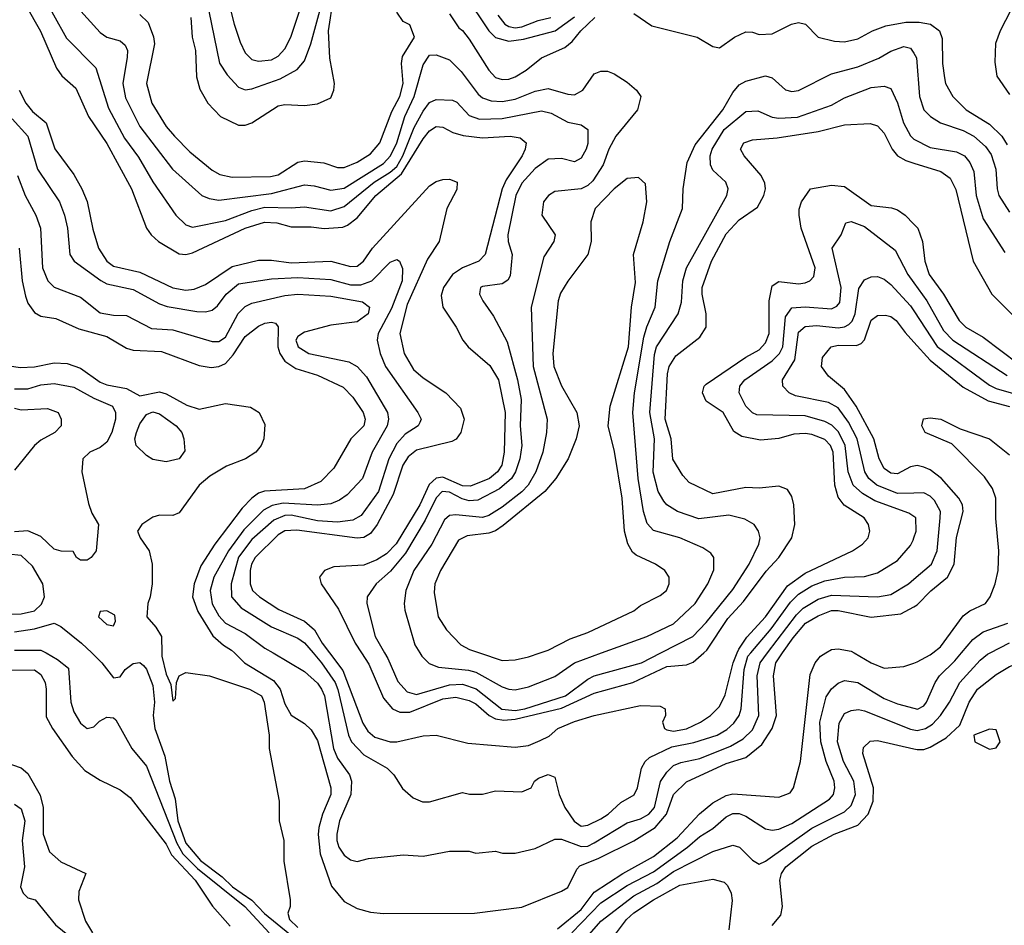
# Model space of a CAD drawing. Header units: inches. Extents: x 1793402 to 1900366, y 320852 to 470679.
# Tile 372 of 604: x 1857285 to 1860275, y 429173 to 431924. Entities that reach past the tile are written whole.
import ezdxf

# ---------------------------------------------------------------- set-up
doc = ezdxf.new("R2010")
doc.units = ezdxf.units.IN
doc.header["$MEASUREMENT"] = 0
for name, color, linetype in [('B8452', 7, 'Continuous'), ('B8453', 7, 'Continuous'), ('B8462', 7, 'Continuous'), ('B8463', 7, 'Continuous')]:
    doc.layers.add(name, color=color, linetype=linetype)

msp = doc.modelspace()

# ---------------------------------------------------------------- linework, layer by layer
at = {"layer": 'B8452', "color": 4}
for points, elevation in [([(1857365.3, 430000), (1857400.4, 429980.4), (1857433.7, 429953.7), (1857440.4, 429850), (1857450, 429821), (1857470, 429786.8), (1857490, 429770.8), (1857510, 429776), (1857527.2, 429792.8), (1857550, 429804.9), (1857570, 429802.8), (1857577.1, 429797.1), (1857625.5, 429710), (1857670, 429656), (1857762, 429422), (1857780.2, 429390), (1857825.7, 429345.7), (1857968.8, 429230), (1858043, 429150)], 288), ([(1857504.1, 430000), (1857534.8, 429970), (1857570, 429924), (1857590, 429927.3), (1857606, 429950), (1857630, 429967.7), (1857650, 429970.8), (1857661.6, 429961.6), (1857670, 429951), (1857690, 429901), (1857694.3, 429850), (1857690.3, 429810), (1857695.8, 429770), (1857726.3, 429686.3), (1857740.7, 429610), (1857757.1, 429557.1), (1857765.9, 429490), (1857790, 429422.6), (1857834.4, 429370), (1857900.2, 429320.2), (1857931.3, 429290), (1857990, 429249.3), (1858028.3, 429208.3), (1858106, 429146)], 292), ([(1857716.5, 430000), (1857716.5, 429990), (1857730, 429936), (1857743.8, 429903.8), (1857750, 429854), (1857758, 429862), (1857761.2, 429910), (1857769.2, 429930), (1857790, 429940.7), (1857862, 429930), (1857982.8, 429890), (1858019.3, 429870), (1858027.7, 429850), (1858043, 429750), (1858043, 429710), (1858073.1, 429550), (1858073, 429490), (1858087.3, 429430), (1858087.3, 429367.3), (1858106.8, 429250), (1858106.8, 429230), (1858099.3, 429210), (1858104.9, 429190), (1858130, 429166.3)], 296), ([(1857937.6, 430000), (1857967.7, 429970), (1858056.1, 429916.1), (1858075.9, 429890), (1858090, 429845.5), (1858110, 429810.7), (1858150, 429786), (1858170, 429766.8), (1858190, 429734), (1858230.3, 429590), (1858230.3, 429570), (1858204.4, 429510), (1858193.8, 429470), (1858191.5, 429448.5), (1858198, 429390), (1858231.8, 429291.8), (1858270, 429244.9), (1858310, 429223.8), (1858350, 429212.7), (1858390, 429208.2), (1858666, 429210), (1858810, 429228.2), (1858930, 429276.3), (1858950, 429287.7), (1858976.4, 429343.6), (1858986.2, 429353.8), (1859043.9, 429376.1), (1859150, 429429), (1859214.8, 429470), (1859248.7, 429510), (1859270, 429570.4), (1859310, 429608.7), (1859430, 429664.4), (1859490, 429682.6), (1859538.5, 429721.5), (1859569.7, 429770), (1859583.5, 429810), (1859573.5, 429930), (1859580.9, 429970), (1859601.7, 430000)], 304), ([(1858054.5, 430000), (1858150, 429944), (1858190, 429907.7), (1858201.3, 429890), (1858210.3, 429870), (1858238.6, 429710), (1858250, 429680.5), (1858286.4, 429630), (1858292.4, 429610), (1858290.4, 429570), (1858256.3, 429490), (1858248.4, 429450), (1858248.4, 429430), (1858254.8, 429410), (1858270, 429386), (1858290, 429371.3), (1858310, 429366), (1858344.7, 429375.3), (1858450, 429386.8), (1858510, 429382.8), (1858590, 429398), (1858650, 429398), (1858670, 429392), (1858730, 429398), (1858751.6, 429391.6), (1858790, 429391.3), (1858850, 429406), (1858910, 429434.8), (1858930, 429434.8), (1858990, 429411.6), (1859010, 429413.1), (1859030, 429423.1), (1859130, 429483.7), (1859170, 429496.5), (1859195.1, 429510), (1859212.3, 429530), (1859230.9, 429609.1), (1859250, 429638), (1859270, 429657.6), (1859292.6, 429667.4), (1859350, 429679), (1859443.6, 429716.4), (1859481.4, 429738.6), (1859510, 429766.4), (1859529.7, 429810), (1859524.2, 429930), (1859533.5, 429970), (1859556.2, 430000)], 308), ([(1858175.9, 430000), (1858201.5, 429970), (1858242.8, 429910), (1858251.5, 429888.5), (1858283.7, 429750), (1858292.4, 429730), (1858330, 429690.4), (1858401, 429650), (1858421, 429630), (1858448.1, 429588.1), (1858479.9, 429559.9), (1858508.1, 429548.1), (1858530, 429547.7), (1858630, 429576), (1858651.1, 429571.1), (1858690, 429571), (1858730, 429581), (1858810, 429578), (1858838, 429590), (1858848.7, 429610), (1858860.2, 429619.8), (1858890, 429630.7), (1858910, 429622.8), (1858923.7, 429570), (1858940.8, 429530), (1858968.6, 429488.6), (1858990, 429473.4), (1859010, 429476.5), (1859050, 429496.5), (1859071.8, 429510), (1859110, 429546), (1859151.4, 429568.6), (1859160.7, 429590), (1859173.6, 429650), (1859184.5, 429670), (1859197.7, 429682.3), (1859265, 429715), (1859331.9, 429728.1), (1859402.7, 429750), (1859432.6, 429767.4), (1859453.7, 429786.3), (1859469.6, 429810), (1859475.4, 429830), (1859485, 429950), (1859496.1, 429990), (1859504.7, 430000)], 312), ([(1858226.4, 430000), (1858266.4, 429946.4), (1858326.7, 429786.7), (1858342.2, 429762.2), (1858364, 429744), (1858410, 429730.2), (1858430, 429730.2), (1858510, 429748.4), (1858550.3, 429750.3), (1858645.5, 429725.5), (1858790, 429714), (1858830, 429719.3), (1858865.8, 429734.2), (1858893, 429747), (1858919.3, 429770), (1858970, 429791.9), (1859029.2, 429810), (1859170, 429840.4), (1859230, 429838.8), (1859244.7, 429830), (1859246, 429810), (1859237.3, 429790), (1859242.8, 429770), (1859250, 429766.4), (1859270, 429762.6), (1859310, 429769.1), (1859352.7, 429790), (1859382.7, 429810), (1859410, 429837.3), (1859427.3, 429872.7), (1859451.6, 429970), (1859464, 430000)], 316), ([(1858323.5, 430000), (1858345.6, 429965.6), (1858390, 429863), (1858417.1, 429830), (1858439.6, 429819.6), (1858470, 429820.2), (1858570, 429860.2), (1858610, 429865.5), (1858650, 429855.2), (1858670, 429844.9), (1858710.3, 429810), (1858730, 429800.2), (1858755.6, 429795.6), (1858790, 429798.4), (1858930, 429832.3), (1859030, 429877.6), (1859147, 429910), (1859250, 429958.8), (1859310, 429964.2), (1859330, 429972.4), (1859362, 430000)], 324), ([(1858393.3, 430000), (1858403, 429983), (1858433, 429913), (1858461.5, 429881.5), (1858490, 429874), (1858590, 429903.5), (1858630, 429905.2), (1858670.9, 429890.9), (1858748.8, 429828.8), (1858790, 429825), (1858819.3, 429830), (1858942, 429870), (1859010, 429920.3), (1859029.8, 429930.2), (1859173.2, 429970), (1859231.8, 430000)], 328), ([(1858500.6, 430000), (1858506.8, 429990), (1858528.3, 429968.3), (1858557.1, 429957.1), (1858647.9, 429947.9), (1858670, 429941.7), (1858750, 429897.1), (1858770, 429890.4), (1858790, 429888.4), (1858830, 429897.1), (1858910, 429928.2), (1858970, 429970.4), (1859051.5, 430000)], 332), ([(1858681.1, 430000), (1858750, 429977.1), (1858790, 429979.3), (1858830, 429988.2), (1858865.3, 430000)], 336), ([(1858918.2, 429161.8), (1858990, 429220.2), (1859030, 429272.9), (1859116.9, 429330), (1859210, 429381.3), (1859281.7, 429438.3), (1859349, 429511), (1859390, 429544.6), (1859430, 429567.4), (1859450, 429571.6), (1859590, 429562), (1859624.5, 429575.5), (1859635.1, 429590), (1859655.6, 429670), (1859685.6, 429934.4), (1859700.7, 429970), (1859717, 429990), (1859733.2, 430000)], 296), ([(1859818.5, 430000), (1859870, 429970.4), (1859910, 429953.4), (1859970, 429959.1), (1860000, 429969.3)], 296), ([(1857250, 429947.4), (1857330, 429948.5), (1857350, 429934.9), (1857362.6, 429910), (1857365.7, 429890), (1857366.1, 429806.1), (1857384.9, 429770), (1857445.1, 429685.1), (1857482.9, 429642.9), (1857530, 429613.4), (1857590, 429584), (1857620.9, 429560.9), (1857730, 429419.3), (1857746.4, 429386.4), (1857818.4, 429310), (1857870.4, 429230.4), (1857924, 429170)], 284), ([(1858961.7, 429150), (1859050, 429240.9), (1859130, 429293.6), (1859210, 429335.2), (1859313.3, 429410), (1859350, 429442), (1859390, 429466.4), (1859430, 429502.4), (1859450, 429511.8), (1859470, 429512), (1859490, 429504.4), (1859550, 429465.5), (1859570, 429461.6), (1859590, 429464.4), (1859630, 429482), (1859744.2, 429555.8), (1859755.6, 429570), (1859760.5, 429590), (1859758, 429610), (1859734, 429670), (1859717.7, 429730), (1859714.8, 429790), (1859733.5, 429866.5), (1859750, 429890.7), (1859770, 429907.7), (1859790, 429916.3), (1859830, 429910.4), (1859910, 429862), (1859950, 429845.3), (1860000, 429831.9)], 292), ([(1858986.9, 429113.1), (1859050, 429185.3), (1859150, 429262.4), (1859220, 429300), (1859270, 429336.1), (1859390, 429397), (1859450, 429416.3), (1859470.3, 429410.3), (1859510, 429370.8), (1859530, 429358.8), (1859550, 429367.7), (1859690, 429467.6), (1859790, 429517), (1859810, 429536.3), (1859822.6, 429570), (1859817.7, 429610), (1859786, 429670), (1859768.5, 429730), (1859773, 429787), (1859790, 429816.3), (1859810, 429825.5), (1859832.1, 429827.9), (1859850, 429824.4), (1859990, 429768.9), (1860000, 429766.7)], 288), ([(1859570, 429172), (1859596.3, 429203.7), (1859601, 429230), (1859593.5, 429310), (1859598.3, 429330), (1859611.5, 429350), (1859690, 429413.1), (1859758, 429450), (1859830, 429477), (1859861.3, 429510), (1859876.3, 429550), (1859877.4, 429590), (1859845.1, 429694.9), (1859847.6, 429712.4), (1859867.8, 429732.2), (1859890, 429734.4), (1860000, 429709)], 284), ([(1857234, 429670), (1857290, 429650.6), (1857310, 429634), (1857347.6, 429567.6), (1857356.5, 429530), (1857357, 429450), (1857376, 429396), (1857410, 429365.5), (1857486, 429330), (1857464.6, 429275.4), (1857464.2, 429250), (1857485.2, 429185.2), (1857506.3, 429150)], 276), ([(1857270, 429540.4), (1857290, 429526.8), (1857300.9, 429490), (1857293.1, 429430), (1857300.3, 429350), (1857287.7, 429290), (1857296, 429270), (1857310, 429256), (1857332, 429250), (1857393.7, 429173.7), (1857510, 429079.5)], 272), ([(1859094.5, 429145.5), (1859128, 429190), (1859150, 429210.3), (1859209.6, 429250), (1859290, 429294.6), (1859390, 429312.7), (1859423.8, 429303.8), (1859434, 429294), (1859445.5, 429270), (1859448.3, 429248.3), (1859438.8, 429158.8)], 284)]:
    msp.add_lwpolyline(points, dxfattribs=dict(at, elevation=elevation))
at = {"layer": 'B8453', "color": 4}
for points, elevation in [([(1857257, 432050), (1857349, 431889), (1857396.7, 431776.7), (1857413.5, 431753.5), (1857455.4, 431715.4), (1857494.4, 431630), (1857550, 431547.7), (1857624.4, 431410), (1857670.6, 431290), (1857684.9, 431270), (1857707.3, 431250), (1857770, 431212), (1857790, 431210.3), (1857810, 431214.9), (1857970, 431290.2), (1858028.7, 431308.7), (1858066.4, 431306.4), (1858110, 431294.6), (1858170, 431294.6), (1858210, 431289.1), (1858266.2, 431293.8), (1858280.9, 431299.1), (1858310, 431321.3), (1858366.9, 431390), (1858444.7, 431455.3), (1858510, 431561.6), (1858530, 431586), (1858550, 431599.1), (1858570, 431597.3), (1858600.9, 431580.9), (1858631.6, 431571.6), (1858690, 431564.6), (1858774, 431570), (1858805.2, 431565.2), (1858822.8, 431550), (1858820.5, 431530), (1858810.4, 431510), (1858762.8, 431437.2), (1858750.2, 431410), (1858698.4, 431210), (1858679.1, 431190), (1858630, 431169.7), (1858599.5, 431150), (1858572, 431110), (1858565.3, 431085.3), (1858570.5, 431050), (1858610.6, 430990), (1858630.7, 430950), (1858647.3, 430930), (1858712.7, 430872.7), (1858739.5, 430830), (1858759.5, 430730), (1858756.5, 430610), (1858748.9, 430570), (1858736, 430550), (1858712.2, 430530), (1858653.9, 430506.1), (1858630, 430507.8), (1858570, 430533.6), (1858549.4, 430530.6), (1858528.8, 430511.2), (1858500.2, 430450), (1858428.7, 430331.3), (1858398.8, 430301.2), (1858370, 430282.7), (1858330, 430266.3), (1858238.8, 430261.2), (1858211.3, 430250), (1858196, 430230), (1858201, 430210), (1858252.8, 430132.8), (1858304.2, 430030), (1858323.5, 430000)], 324), ([(1857907.4, 432027.4), (1857936.4, 431910), (1857955.1, 431855.1), (1857970, 431822.8), (1857990, 431803), (1858010, 431797.1), (1858050, 431801.3), (1858070, 431812.7), (1858090, 431835.5), (1858108.2, 431870), (1858168.5, 432051.5)], 352), ([(1857348.7, 432010), (1857427.8, 431867.8), (1857517, 431777), (1857554.8, 431654.8), (1857604.1, 431564.1), (1857646.4, 431506.4), (1857690, 431430.7), (1857759.1, 431330), (1857790, 431300.7), (1857810, 431293.4), (1857910, 431313.1), (1857990, 431343.9), (1858030, 431354), (1858110, 431351.8), (1858150, 431355.3), (1858230, 431343.1), (1858270, 431356), (1858361.7, 431430), (1858410, 431460.2), (1858430, 431478), (1858449, 431510), (1858483.5, 431596.5), (1858510, 431646), (1858530, 431672.2), (1858550, 431680.9), (1858599.6, 431679.6), (1858612.7, 431672.7), (1858650, 431632.7), (1858681.8, 431621.8), (1858750, 431623.6), (1858870, 431647), (1858899.3, 431639.3), (1858950, 431612.4), (1858990, 431604), (1859010.4, 431590.4), (1859010, 431548), (1859005.5, 431530), (1858990, 431502.7), (1858970, 431492.3), (1858930, 431502), (1858890, 431499.6), (1858850, 431471.5), (1858810, 431427), (1858791.8, 431390), (1858767.2, 431270), (1858768.5, 431250), (1858780.4, 431210), (1858774.4, 431145.6), (1858767.7, 431132.3), (1858750, 431121.2), (1858690, 431113.2), (1858684.7, 431110), (1858682, 431098), (1858681, 431090), (1858691, 431070), (1858723.4, 431023.4), (1858765.1, 430945.1), (1858796.9, 430830), (1858807.7, 430770), (1858805.2, 430690), (1858810.3, 430630), (1858803.6, 430590), (1858790.2, 430549.8), (1858778.7, 430530), (1858741.8, 430498.2), (1858676.2, 430463.8), (1858650, 430462), (1858628.3, 430468.3), (1858590, 430488.5), (1858568.4, 430490), (1858550, 430471.6), (1858516.6, 430403.4), (1858457.1, 430302.9), (1858411.3, 430248.7), (1858367.7, 430210), (1858340.7, 430170), (1858339.1, 430150), (1858364.9, 430050), (1858393.3, 430000)], 328), ([(1857804.6, 431930), (1857808.7, 431870), (1857818.7, 431830), (1857822.4, 431750), (1857832.3, 431712.3), (1857856.3, 431670), (1857894.8, 431630), (1857950, 431603), (1857970, 431603), (1857990, 431610.5), (1858070, 431661.6), (1858090, 431666), (1858150, 431663), (1858190, 431668), (1858230, 431686), (1858239.3, 431710), (1858240.9, 431730), (1858226.6, 431806.6), (1858223.1, 431890), (1858238.5, 431990)], 344), ([(1857851.8, 431990), (1857892, 431792), (1857915.6, 431755.6), (1857950, 431718.8), (1857970, 431710.7), (1857990, 431713.4), (1858076.2, 431743.8), (1858128.2, 431771.8), (1858150, 431798.8), (1858169.7, 431850), (1858196.5, 431950)], 348), ([(1858637.6, 431997.6), (1858710, 431889.3), (1858730, 431869.4), (1858770, 431858.5), (1858815.2, 431864.8), (1858910.9, 431890), (1858970, 431932.3)], 344), ([(1857461.1, 431961.1), (1857530, 431884.9), (1857550, 431870.6), (1857590, 431859.1), (1857606, 431846), (1857612.4, 431830), (1857612.2, 431810), (1857598.7, 431730), (1857606.6, 431686.6), (1857650, 431599.1), (1857749.1, 431469.1), (1857838.8, 431390), (1857860.7, 431380.7), (1857890, 431375.8), (1858050, 431395.8), (1858150, 431422), (1858179.3, 431419.3), (1858230, 431405.7), (1858270, 431411.7), (1858390, 431486.9), (1858410.9, 431510), (1858430.8, 431550), (1858455.1, 431630), (1858483.5, 431690), (1858510, 431786), (1858530, 431815.5), (1858550, 431817.1), (1858590, 431802), (1858625.8, 431765.9), (1858677.5, 431697.5), (1858690, 431686.7), (1858717.2, 431677.2), (1858750, 431674.9), (1858790, 431681.7), (1858850, 431706.7), (1858890, 431714.4), (1858950, 431697.1), (1858970, 431695.5), (1858995.1, 431710), (1859030, 431758.8), (1859050, 431767.3), (1859070, 431766.8), (1859090, 431758.8), (1859130, 431734), (1859158, 431710), (1859170.8, 431690), (1859160.7, 431650), (1859095.5, 431570), (1859074.4, 431530), (1859057.1, 431482.9), (1859025.7, 431434.3), (1859010, 431419.6), (1858990, 431409.6), (1858910, 431401.2), (1858891.3, 431390), (1858876, 431370), (1858871, 431330), (1858910.8, 431270), (1858906.8, 431250), (1858877.1, 431202.9), (1858838.4, 431050), (1858844.6, 430870), (1858886.4, 430710), (1858884.4, 430670), (1858873.7, 430610), (1858852.2, 430550), (1858828.7, 430510), (1858810, 430489.7), (1858750, 430443.1), (1858710, 430417.4), (1858690, 430411.1), (1858610, 430419.7), (1858590, 430417), (1858575.6, 430404.4), (1858537, 430330), (1858482, 430250), (1858457.6, 430190), (1858452.7, 430150), (1858454.9, 430130), (1858485.1, 430025.1), (1858500.6, 430000)], 332), ([(1857650, 431939.1), (1857675.3, 431915.3), (1857691.9, 431871.9), (1857694.4, 431850), (1857670.4, 431730), (1857687, 431670), (1857730, 431599.1), (1857754.9, 431570), (1857801.8, 431521.8), (1857870, 431466), (1857893.5, 431453.5), (1857930, 431444.9), (1858046.9, 431446.9), (1858070, 431452.2), (1858130, 431490.4), (1858150, 431494.4), (1858208.4, 431488.4), (1858250, 431474.9), (1858270, 431474.4), (1858310, 431490.3), (1858350, 431515.8), (1858378.3, 431550), (1858414.9, 431645.1), (1858439.8, 431690), (1858449.8, 431730), (1858444.7, 431790), (1858447.8, 431812.2), (1858483.7, 431870), (1858470, 431908), (1858450, 431918), (1858430, 431946)], 336), ([(1858590, 431941), (1858618.5, 431898.5), (1858630, 431890.7), (1858650, 431864), (1858710, 431770.7), (1858730, 431748.2), (1858750, 431742.4), (1858770, 431743.1), (1858790, 431750.5), (1858822.7, 431770), (1858870, 431807.7), (1858940.5, 431839.5), (1858962.7, 431857.3), (1858988.6, 431890), (1859031.8, 431930)], 336), ([(1858736.9, 431936.9), (1858758, 431910), (1858770, 431902.8), (1858790, 431898.8), (1858810, 431902), (1858859, 431921), (1858898, 431930)], 348), ([(1859150, 431942), (1859204.5, 431904.5), (1859342, 431870), (1859390, 431842), (1859410, 431838), (1859455.3, 431870), (1859490, 431886.8), (1859510, 431886), (1859530, 431878.8), (1859570, 431880.7), (1859628.7, 431910), (1859650, 431915.5), (1859671, 431910), (1859710, 431871), (1859758.8, 431858.8), (1859790, 431856.3), (1859830, 431865.5), (1859874, 431890), (1859914.7, 431905.3), (1859975.6, 431915.6), (1860000, 431916)], 336), ([(1859051.5, 430000), (1859189, 430050), (1859270, 430088.5), (1859336.2, 430150), (1859374.5, 430210), (1859392.7, 430252.7), (1859393.2, 430290), (1859383.2, 430303.2), (1859358.9, 430318.9), (1859290, 430349.4), (1859210, 430372), (1859190, 430393.2), (1859179.1, 430430), (1859163.5, 430530), (1859146.9, 430730), (1859152.4, 430790), (1859180.3, 430959.7), (1859188.9, 430991.1), (1859214.3, 431050), (1859222.4, 431130), (1859259.5, 431250), (1859297.2, 431350), (1859299.5, 431410), (1859311.6, 431490), (1859336.2, 431543.8), (1859420.5, 431650), (1859450, 431702), (1859470, 431725.5), (1859490, 431737.1), (1859550, 431753.4), (1859570, 431746.8), (1859610, 431710.7), (1859630, 431705.5), (1859650, 431708), (1859750, 431759.3), (1859830, 431780.4), (1859893.6, 431806.4), (1859930, 431828), (1859970, 431842), (1859990, 431837.3), (1860000, 431821.4)], 332), ([(1857284.2, 431710), (1857303.7, 431670), (1857324.7, 431644.7), (1857366, 431610), (1857391.7, 431531.7), (1857450, 431453.4), (1857474.4, 431410), (1857490, 431371.3), (1857507.3, 431287.3), (1857524.9, 431230), (1857550, 431190.5), (1857570, 431175.3), (1857650, 431156.9), (1857750, 431108.8), (1857790, 431101.7), (1857814.8, 431105.2), (1857850, 431118.7), (1857930, 431174), (1858010, 431193.4), (1858050, 431193.4), (1858110, 431184.7), (1858230, 431190.3), (1858290, 431174), (1858310, 431174.9), (1858329.7, 431190.3), (1858356.9, 431230), (1858530, 431419.3), (1858550, 431432.4), (1858570, 431438), (1858590, 431439.1), (1858614, 431430), (1858612.5, 431407.5), (1858582, 431350), (1858559.3, 431250), (1858523.7, 431196.3), (1858461.7, 431058.3), (1858439.5, 430970), (1858452.7, 430910), (1858480.6, 430860.6), (1858510, 430835.5), (1858578.8, 430790), (1858623.8, 430743.8), (1858634.9, 430710), (1858624.9, 430670), (1858610.3, 430649.7), (1858597.6, 430642.4), (1858490, 430615.8), (1858464.5, 430595.5), (1858449, 430570), (1858418.9, 430481.1), (1858370.3, 430390), (1858350, 430363), (1858330, 430351.1), (1858310, 430348.8), (1858126.7, 430373.3), (1858090, 430371), (1858070, 430358.9), (1858000.3, 430290), (1857988.9, 430270), (1857984.9, 430250), (1857985.3, 430210), (1857992.7, 430190), (1858013, 430170), (1858072.1, 430132.1), (1858150, 430096.9), (1858180.3, 430070), (1858204, 430030), (1858226.4, 430000)], 316), ([(1859231.8, 430000), (1859329.4, 430050), (1859370, 430092.7), (1859450, 430193), (1859499.6, 430270), (1859529.2, 430330), (1859533.2, 430350), (1859528.7, 430370), (1859515.3, 430390), (1859486.8, 430406.8), (1859438.4, 430418.4), (1859347.2, 430407.2), (1859282.7, 430430), (1859250, 430449.6), (1859240.6, 430460.6), (1859223.5, 430490), (1859208.8, 430548.8), (1859212.3, 430650), (1859198, 430730), (1859213.1, 430906.9), (1859219.1, 430930), (1859284.5, 431030), (1859294.9, 431065.1), (1859298.9, 431130), (1859309.6, 431170), (1859432.3, 431390), (1859436, 431410), (1859429.2, 431430), (1859390, 431466), (1859382.8, 431482.8), (1859381.7, 431510), (1859387.3, 431530), (1859424.4, 431590), (1859490, 431644.4), (1859526.4, 431646.4), (1859570, 431627), (1859590, 431624.2), (1859647.1, 431627.1), (1859750, 431664.4), (1859790, 431686), (1859870, 431717.1), (1859910, 431722), (1859930, 431714.8), (1859950, 431671), (1859968.7, 431610), (1859990, 431570.7), (1860000, 431560.5)], 328), ([(1857262.2, 431622.2), (1857310.4, 431570), (1857339.5, 431470), (1857406, 431370), (1857421.6, 431330), (1857430.3, 431290.3), (1857437.3, 431210), (1857450.8, 431190), (1857531.4, 431131.4), (1857550, 431121.3), (1857630, 431103.7), (1857710, 431060.4), (1857732.7, 431052.7), (1857823.3, 431036.7), (1857850, 431036.4), (1857870, 431041.6), (1857885.9, 431054.1), (1857911.8, 431090), (1857950, 431121.3), (1858050, 431136.9), (1858130, 431140.2), (1858230, 431134.6), (1858290, 431118), (1858321.6, 431118.4), (1858354.5, 431130), (1858410, 431186.8), (1858430, 431194.8), (1858438, 431190), (1858447.3, 431167.3), (1858446.4, 431130), (1858414.1, 431045.9), (1858374, 430970), (1858370.4, 430950), (1858379.5, 430910), (1858395.8, 430870), (1858494, 430730), (1858504, 430710), (1858499.9, 430700.1), (1858494.8, 430690), (1858455.6, 430664.4), (1858430, 430636.2), (1858406.5, 430590), (1858374.9, 430490), (1858322.5, 430417.5), (1858296.5, 430403.5), (1858250, 430397.3), (1858190, 430401.2), (1858110, 430418.8), (1858090, 430417.8), (1858056.7, 430403.3), (1857990, 430344.4), (1857949.5, 430290.5), (1857927.2, 430210), (1857928.4, 430170), (1857957.5, 430137.5), (1858050, 430079.5), (1858130, 430045.3), (1858150, 430030.4), (1858175.9, 430000)], 312), ([(1859362, 430000), (1859371.7, 430008.3), (1859435.4, 430104.6), (1859483.3, 430156.7), (1859552, 430248), (1859589.7, 430290), (1859629.6, 430350), (1859638.7, 430390), (1859635.6, 430450), (1859630, 430475.3), (1859616.9, 430496.9), (1859590, 430507), (1859530, 430500.5), (1859490, 430503), (1859390, 430482.9), (1859318, 430518), (1859299.1, 430539.1), (1859268.3, 430588.3), (1859263.1, 430650), (1859245.3, 430710), (1859252, 430848), (1859256.9, 430870), (1859277.3, 430902.7), (1859350, 430959.1), (1859369.5, 430990), (1859369.6, 431030), (1859356.9, 431090), (1859356.9, 431110), (1859385.4, 431190), (1859430, 431273), (1859470, 431315.5), (1859525.8, 431354.2), (1859545.1, 431390), (1859549.6, 431410), (1859547.5, 431427.5), (1859537, 431450), (1859485.2, 431510), (1859474, 431530), (1859484, 431550), (1859510, 431559.1), (1859584.9, 431564.9), (1859710, 431583.6), (1859790, 431604.2), (1859867.9, 431607.9), (1859890, 431600.7), (1859910, 431578.8), (1859934, 431530), (1859950.6, 431510), (1859975.4, 431495.4), (1860000, 431487.7)], 324), ([(1857278.4, 431450), (1857302.4, 431390), (1857334.9, 431330), (1857348.4, 431290), (1857354.4, 431170), (1857370.4, 431130.4), (1857390, 431110.7), (1857470, 431080.5), (1857530, 431033), (1857570, 431026), (1857610, 431025.5), (1857685.5, 430985.5), (1857750, 430981.3), (1857870, 430946), (1857890, 430946), (1857910, 430959.1), (1857948.6, 431031.4), (1857970, 431052.4), (1857990, 431062), (1858090, 431086), (1858130, 431090.3), (1858230, 431083.6), (1858326.4, 431066.4), (1858347.3, 431050), (1858343, 431030), (1858310, 431006), (1858230, 430995.4), (1858150, 430974), (1858130, 430960.9), (1858123.7, 430950), (1858130.5, 430930), (1858162.8, 430910), (1858284.2, 430884.2), (1858310, 430870.5), (1858338.7, 430838.7), (1858402.4, 430730), (1858405.3, 430710), (1858401.1, 430690), (1858355.8, 430610), (1858326, 430530), (1858279.4, 430480.6), (1858256.1, 430463.9), (1858230, 430453.3), (1858190, 430448.4), (1858085.2, 430454.8), (1858051.9, 430448.1), (1858026, 430434), (1857966, 430374), (1857919.1, 430310), (1857874.9, 430230), (1857863.6, 430190), (1857869.3, 430149.3), (1857890, 430112.7), (1857910, 430090.4), (1857970, 430059.5), (1858030, 430014.4), (1858054.5, 430000)], 308), ([(1858865.3, 430000), (1858890, 430008.2), (1858957.1, 430042.9), (1859010, 430061.6), (1859150, 430128), (1859170, 430144), (1859230, 430174.8), (1859249, 430190), (1859257.2, 430210), (1859257.2, 430230), (1859244, 430250), (1859215.3, 430270), (1859157.2, 430297.2), (1859146.3, 430306.3), (1859131.3, 430331.3), (1859121.6, 430370), (1859114.7, 430470), (1859091.4, 430611.4), (1859072, 430690), (1859078.4, 430750), (1859134, 430930), (1859142.4, 431050), (1859154.5, 431125.5), (1859149.4, 431210), (1859178.4, 431310), (1859189.5, 431370), (1859185.2, 431425.2), (1859164, 431444), (1859130, 431441.2), (1859090, 431409.4), (1859033, 431350), (1859019.3, 431310), (1859020.5, 431250), (1859010.6, 431210), (1858950, 431129.2), (1858927.5, 431092.5), (1858920.4, 431070), (1858904.2, 430910), (1858906.7, 430870), (1858930, 430811), (1858977.3, 430730), (1858984, 430690), (1858974.8, 430650), (1858950.6, 430590), (1858912.7, 430530), (1858879.5, 430490), (1858752.9, 430387.1), (1858730, 430371.1), (1858710, 430364), (1858644.2, 430355.8), (1858617.6, 430342.4), (1858563, 430250), (1858546, 430210), (1858543.4, 430183.4), (1858556.3, 430110), (1858580.7, 430070), (1858624.4, 430024.4), (1858651, 430010), (1858681.1, 430000)], 336), ([(1859464, 430000), (1859468.6, 430011.4), (1859492.5, 430047.5), (1859549.9, 430110.1), (1859616.1, 430203.9), (1859670, 430242.7), (1859814, 430310), (1859844, 430330), (1859861.2, 430350), (1859866, 430370), (1859862.7, 430390), (1859849.3, 430410), (1859788.5, 430448.5), (1859770, 430473.2), (1859760.4, 430510), (1859755.3, 430610), (1859746.6, 430630), (1859730, 430648), (1859690, 430664), (1859670, 430666.6), (1859635.8, 430664.2), (1859590, 430651.5), (1859534, 430646), (1859477.4, 430657.4), (1859453.1, 430673.1), (1859420.9, 430730), (1859370, 430764.5), (1859358.4, 430790), (1859363.7, 430810), (1859370, 430816.3), (1859490, 430898), (1859530, 430920.3), (1859550, 430942), (1859560.4, 430970), (1859561.1, 431070), (1859570, 431114.8), (1859590, 431128), (1859650, 431121.6), (1859670, 431123.8), (1859684, 431130), (1859696.2, 431143.8), (1859700.7, 431170), (1859658, 431290), (1859651.6, 431330), (1859651.9, 431348.1), (1859659.3, 431370), (1859686, 431410), (1859750, 431420.5), (1859790, 431417.3), (1859870, 431359.5), (1859931.8, 431351.8), (1859950, 431346), (1859974, 431330), (1860000, 431302.9)], 316), ([(1860000, 430414.1), (1859984.7, 430424.7), (1859881.8, 430461.8), (1859843.9, 430483.9), (1859815.8, 430510), (1859800.4, 430550), (1859791.9, 430630), (1859771.3, 430671.3), (1859751.5, 430691.5), (1859730, 430703.1), (1859670, 430719.8), (1859523, 430723), (1859510, 430729.4), (1859490, 430749.4), (1859469.4, 430790), (1859472, 430810), (1859487, 430830), (1859570, 430887), (1859592.6, 430910), (1859602.3, 430930), (1859610, 431021), (1859630, 431048.4), (1859670, 431051.8), (1859750, 431045.3), (1859766.6, 431053.4), (1859775.3, 431064.7), (1859779.8, 431110), (1859752.3, 431230), (1859779.3, 431270), (1859793.6, 431306.4), (1859810, 431310.6), (1859850, 431294.9), (1859943.4, 431223.4), (1859981.3, 431150), (1860000, 431124.3)], 312), ([(1857283.7, 431230), (1857293.4, 431130), (1857303.4, 431083.4), (1857310, 431062.8), (1857330, 431034), (1857350, 431023), (1857395.6, 431015.6), (1857464.9, 430984.9), (1857550, 430961.1), (1857610, 430926), (1857630, 430919.3), (1857715.8, 430915.8), (1857830, 430872.7), (1857867.1, 430867.1), (1857890, 430870.3), (1857910, 430879.5), (1857934, 430906), (1857970, 430961.6), (1858010, 430992.7), (1858030, 431001.6), (1858050, 431004.9), (1858062, 431002), (1858070.5, 430990.5), (1858068.8, 430930), (1858074.9, 430910), (1858090, 430886), (1858123.7, 430863.7), (1858190, 430844.2), (1858267.3, 430807.3), (1858296.7, 430776.7), (1858328.2, 430730), (1858334.4, 430710), (1858330.4, 430690), (1858290.5, 430650), (1858239, 430561), (1858199.3, 430520.7), (1858150, 430498.3), (1858028.2, 430491.8), (1858010, 430485.1), (1857990.4, 430470), (1857960.4, 430439.6), (1857878, 430330), (1857835.3, 430264.7), (1857815.6, 430210), (1857810.3, 430170), (1857826.1, 430126.1), (1857872, 430052), (1857903.9, 430023.9), (1857928.8, 430008.8), (1857937.6, 430000)], 304), ([(1860000, 430485.3), (1859950, 430484.2), (1859887.6, 430510), (1859863.5, 430530), (1859851.1, 430550), (1859827.6, 430650), (1859801.4, 430701.4), (1859770, 430744.2), (1859740.7, 430760.7), (1859640.8, 430780.8), (1859621.2, 430790), (1859602.7, 430810), (1859600.9, 430830), (1859639.1, 430890), (1859650, 430974), (1859670, 430991.8), (1859705.7, 430994.3), (1859770, 430987.7), (1859790, 430990.3), (1859802.7, 430997.3), (1859812.4, 431007.6), (1859821.5, 431030), (1859832.9, 431107.1), (1859850, 431133.4), (1859870, 431142), (1859890, 431143), (1859910, 431135.5), (1859930, 431119.3), (1859990, 431054.4), (1860000, 431039.2)], 308), ([(1860000, 430567.6), (1859990, 430565.6), (1859950, 430543.6), (1859930, 430546), (1859910, 430560.7), (1859894.3, 430590), (1859878.9, 430650), (1859825.4, 430750), (1859790, 430800.5), (1859740.8, 430840.8), (1859719.3, 430870), (1859722.5, 430897.5), (1859749.2, 430930), (1859770, 430934.9), (1859826, 430934), (1859839.7, 430940.3), (1859850, 430951), (1859870, 431010.7), (1859890, 431024.9), (1859913.6, 431026.4), (1859930, 431022), (1859946.8, 431010), (1859973.3, 430973.3), (1860000, 430943.8)], 304), ([(1857235.6, 430875.6), (1857287.1, 430867.1), (1857330, 430868.8), (1857390, 430881.1), (1857430, 430879.5), (1857470, 430865.3), (1857530, 430822.6), (1857550, 430814.6), (1857610, 430803.7), (1857650, 430781.3), (1857710, 430792.9), (1857730, 430787), (1857792.4, 430752.4), (1857830, 430740.3), (1857910, 430757.6), (1857986.4, 430746.4), (1858012, 430730), (1858030, 430694), (1858026.8, 430650), (1858018.8, 430630), (1858002.8, 430610), (1857971, 430590), (1857912.8, 430567.2), (1857862.9, 430537.1), (1857830.4, 430509.6), (1857770, 430425.2), (1857750, 430417.2), (1857710, 430418), (1857690, 430412.3), (1857656, 430390), (1857642.8, 430370), (1857650.8, 430350), (1857678.8, 430310), (1857687.3, 430270), (1857688, 430210), (1857682, 430170), (1857674, 430150), (1857671, 430110), (1857698.7, 430078.7), (1857716.4, 430050), (1857716.5, 430000)], 296), ([(1857270, 430802.6), (1857310, 430802), (1857350, 430814.9), (1857390, 430818.7), (1857450, 430807), (1857510, 430774.3), (1857567.3, 430750), (1857576.5, 430730), (1857576.5, 430710), (1857565.2, 430670), (1857550, 430640.7), (1857530, 430624.2), (1857498.8, 430610), (1857477.3, 430590), (1857474, 430550), (1857494.4, 430454.4), (1857504.7, 430424.7), (1857524.7, 430390), (1857518, 430310), (1857502, 430290), (1857490, 430282), (1857470, 430282), (1857458, 430290), (1857448, 430308), (1857411, 430309), (1857390, 430315.1), (1857350, 430354), (1857310, 430371.2), (1857270, 430368.2)], 292), ([(1857270, 430743.1), (1857290, 430738.9), (1857370, 430742.8), (1857402, 430730), (1857411.3, 430710), (1857411.3, 430690), (1857392, 430670), (1857350, 430646.6), (1857330.7, 430630), (1857270, 430555.3)], 288), ([(1859504.7, 430000), (1859567.1, 430072.9), (1859625.9, 430154.1), (1859650, 430178.3), (1859690, 430204), (1859730, 430219), (1859790, 430230.3), (1859850, 430232.2), (1859890, 430243.8), (1859950, 430280.7), (1859990, 430326.8), (1859997.7, 430342.3), (1860000, 430349.2)], 312), ([(1859556.2, 430000), (1859644.1, 430115.9), (1859664.2, 430135.8), (1859710, 430163.2), (1859750, 430175.8), (1859889.7, 430170.3), (1859930, 430177.6), (1859983.7, 430210), (1860000, 430223.9)], 308), ([(1859601.7, 430000), (1859633.8, 430046.2), (1859671.5, 430090), (1859710, 430112.9), (1859750, 430128.9), (1859770, 430129), (1859870, 430108.8), (1859960.8, 430119.2), (1860000, 430140.5)], 304), ([(1857270, 430064.6), (1857330, 430072.9), (1857390, 430090.5), (1857410, 430080.5), (1857473.4, 430030), (1857504.1, 430000)], 292), ([(1857270, 430008.8), (1857350, 430008.5), (1857365.3, 430000)], 288), ([(1859733.2, 430000), (1859750, 430010.4), (1859770, 430012.2), (1859810, 430004.9), (1859818.5, 430000)], 296)]:
    msp.add_lwpolyline(points, dxfattribs=dict(at, elevation=elevation))
for points, elevation in [([(1857730, 430580.7), (1857690, 430587.3), (1857670, 430599.5), (1857639.5, 430630), (1857635.1, 430650), (1857639.7, 430670), (1857650, 430696.3), (1857670, 430724.4), (1857690, 430732.2), (1857710, 430726), (1857760.7, 430690), (1857777.3, 430670), (1857784, 430650), (1857786.4, 430613.6), (1857770, 430589.3)], 292), ([(1857250, 430299.7), (1857130, 430274.7), (1857088.2, 430250), (1857068.4, 430230), (1857060.5, 430210), (1857060.5, 430190), (1857073.4, 430170), (1857090, 430155.5), (1857107.6, 430147.6), (1857170, 430135.2), (1857230, 430116.5), (1857290, 430118.3), (1857330, 430127.4), (1857351.6, 430148.4), (1857360.4, 430170), (1857355.4, 430210), (1857323.9, 430263.9), (1857290, 430295.6)], 296), ([(1857550, 430128), (1857530, 430126), (1857524.7, 430110), (1857550, 430086), (1857570, 430082), (1857576.4, 430096.4), (1857574.6, 430114.6)], 296)]:
    msp.add_lwpolyline(points, close=True, dxfattribs=dict(at, elevation=elevation))
at = {"layer": 'B8462', "color": 4}
for points, elevation in [([(1860000, 429766.7), (1860010, 429764.6), (1860035.1, 429770), (1860056.5, 429783.5), (1860081.3, 429810), (1860108.2, 429850), (1860139.7, 429910), (1860201.6, 429978.4), (1860224.1, 429995.9), (1860231.8, 430000)], 288), ([(1860000, 429969.3), (1860010, 429972.7), (1860050, 429994.4), (1860057.2, 430000)], 296), ([(1860000, 429709), (1860010, 429706.7), (1860030, 429706.7), (1860050, 429714), (1860097.7, 429742.3), (1860139.5, 429780.5), (1860167.8, 429850), (1860193.6, 429890), (1860250, 429934.4), (1860290, 429958.4), (1860350, 429980.7), (1860410, 429990.4), (1860437.9, 430000)], 284), ([(1860000, 429831.9), (1860011.1, 429828.9), (1860030, 429839.1), (1860038.4, 429850), (1860064.5, 429910), (1860078.4, 429930), (1860124.1, 429975.9), (1860144.3, 430000)], 292)]:
    msp.add_lwpolyline(points, dxfattribs=dict(at, elevation=elevation))
at = {"layer": 'B8462', "color": 4, "elevation": 284}
msp.add_lwpolyline([(1860230, 429768), (1860182, 429750), (1860184.7, 429730), (1860230, 429707.7), (1860250, 429712), (1860262, 429730), (1860250, 429766)], close=True, dxfattribs=at)
at = {"layer": 'B8463', "color": 4}
for points, elevation in [([(1860344, 432050), (1860262, 431890), (1860248.3, 431851.7), (1860245.8, 431794.2), (1860252.3, 431752.3), (1860290, 431696.3)], 344), ([(1860000, 431916), (1860016.2, 431916.2), (1860050.3, 431910.3), (1860078, 431890), (1860086.4, 431866.4), (1860086.7, 431790), (1860093, 431747), (1860096.4, 431730), (1860118, 431690), (1860159.1, 431650), (1860230, 431606.7), (1860266.7, 431570), (1860283.7, 431543.7)], 336), ([(1860000, 431821.4), (1860008.2, 431808.2), (1860017.1, 431690), (1860030.7, 431650), (1860050.8, 431630), (1860081, 431610), (1860150, 431587), (1860182, 431570), (1860218, 431538), (1860234.3, 431514.3), (1860248.8, 431470), (1860252.7, 431410), (1860258, 431390), (1860290, 431338.8)], 332), ([(1860000, 431560.5), (1860000.2, 431560.2), (1860050, 431535.8), (1860130, 431522.4), (1860153.4, 431510), (1860170.5, 431490), (1860182.3, 431462.3), (1860188.9, 431390), (1860210, 431318.8), (1860276.7, 431216.7)], 328), ([(1860000, 431487.7), (1860082, 431462), (1860110, 431442), (1860127.5, 431407.5), (1860180.5, 431190), (1860237.1, 431090), (1860353.3, 430973.3)], 324), ([(1860000, 431302.9), (1860012.4, 431290), (1860026, 431250), (1860033.7, 431190), (1860047, 431150), (1860090.3, 431090), (1860137.6, 431010), (1860158, 430990), (1860210, 430959.5), (1860318.2, 430878.2)], 316), ([(1860000, 431124.3), (1860039.5, 431070), (1860090, 430979.3), (1860118.4, 430950), (1860283.2, 430843.2)], 312), ([(1860000, 431039.2), (1860071, 430931), (1860230, 430813.4), (1860250, 430803.2), (1860310, 430785.8)], 308), ([(1860000, 430943.8), (1860049.3, 430889.3), (1860150, 430807), (1860225.9, 430765.9), (1860290, 430749)], 304), ([(1860057.2, 430000), (1860081.3, 430018.7), (1860150, 430113), (1860170, 430128.2), (1860218, 430150), (1860232, 430170), (1860247.3, 430210), (1860256.3, 430250), (1860258.3, 430310), (1860248.6, 430408.6), (1860248.6, 430470), (1860239.3, 430499.3), (1860214.9, 430534.9), (1860115.1, 430635.1), (1860034, 430670), (1860024, 430690), (1860029.3, 430710.7), (1860050, 430714), (1860082, 430710), (1860140.3, 430680.3), (1860230, 430650.4), (1860290, 430602)], 296), ([(1860000, 430140.5), (1860010, 430146), (1860051.8, 430188.2), (1860102.4, 430230), (1860122, 430270), (1860129.8, 430350.2), (1860149.6, 430429.6), (1860147.8, 430450), (1860136.3, 430470), (1860084.2, 430530), (1860050, 430555.8), (1860030, 430564.7), (1860010, 430569.6), (1860000, 430567.6)], 304), ([(1860000, 430223.9), (1860054, 430270), (1860071.2, 430310), (1860079.7, 430410), (1860080.5, 430430), (1860063.1, 430463.1), (1860050, 430476.2), (1860030, 430486), (1860000, 430485.3)], 308), ([(1860000, 430349.2), (1860007, 430370), (1860006, 430410), (1860000, 430414.1)], 312), ([(1860144.3, 430000), (1860178.9, 430041.1), (1860210, 430064.4), (1860285.2, 430090)], 292), ([(1860231.8, 430000), (1860290, 430030.3)], 288)]:
    msp.add_lwpolyline(points, dxfattribs=dict(at, elevation=elevation))

doc.saveas('drawing.dxf')
